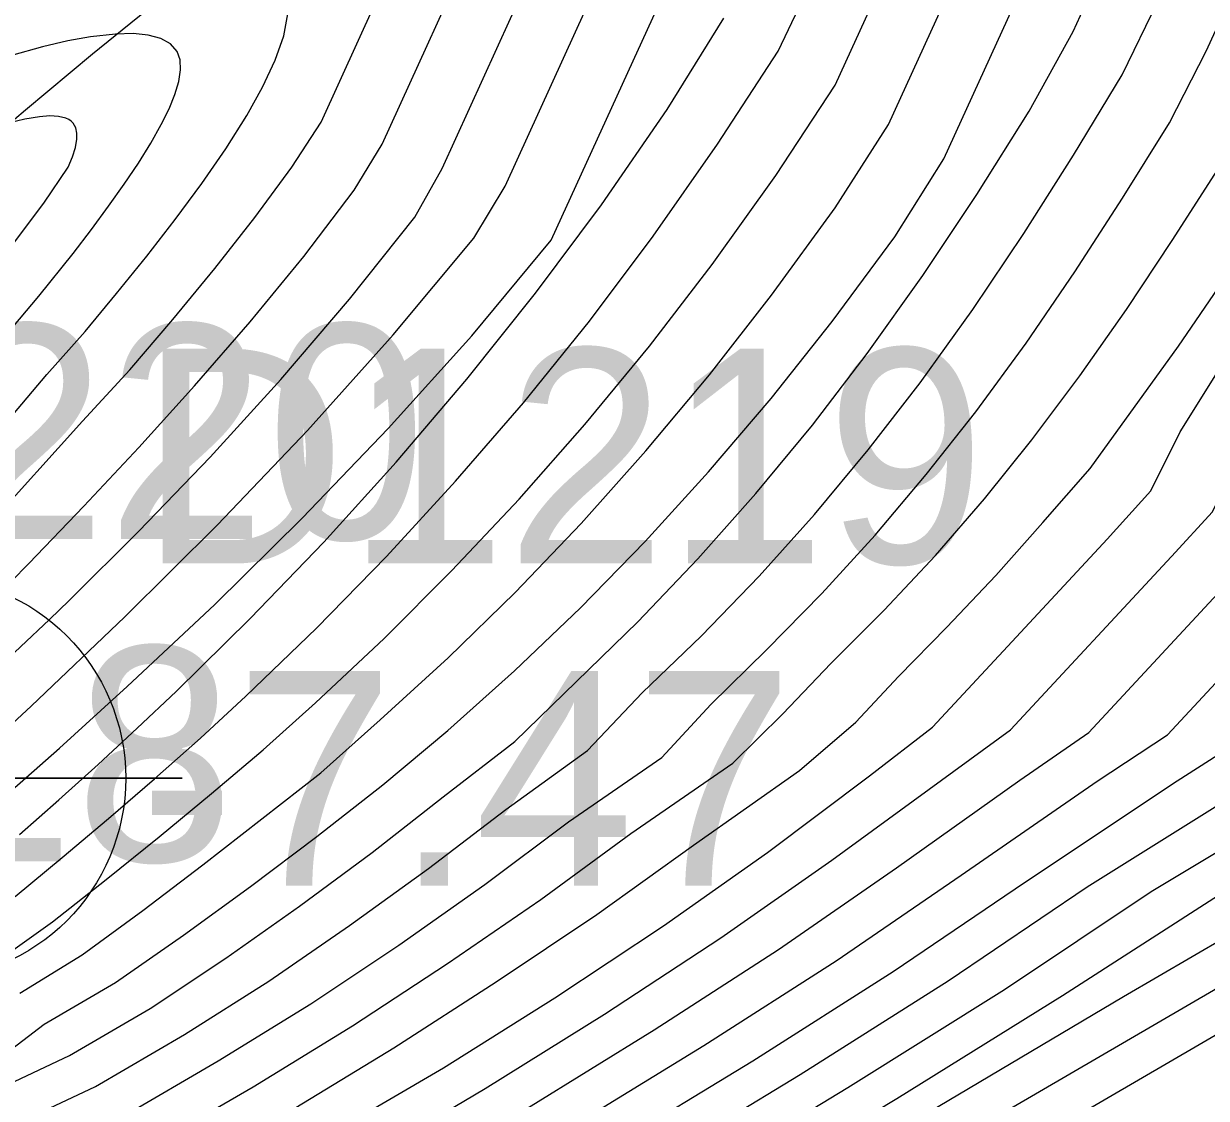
# Model space of a CAD drawing. Extents: x 2356077 to 2359823, y 225951 to 227822.
# Drawn here: x 2357594.88 to 2357608.65, y 226768.26 to 226780.77 of the extents above; entities that cross this region are included whole.
import ezdxf

# ---------------------------------------------------------------- set-up
doc = ezdxf.new("R2010")
doc.units = 0
for name, color, linetype in [('DTM Contours Major', 7, 'Continuous'), ('DTM Contours Minor', 7, 'Continuous'), ('Exist DTM Breakline', 7, 'Continuous'), ('Exist DTM Breakline Underwater', 7, 'Continuous'), ('Exist DTM Drainline', 7, 'Continuous'), ('Exist DTM Drainline Cogo Elevation', 7, 'Continuous'), ('Exist DTM Drainline Cogo Number', 7, 'Continuous'), ('Exist DTM Regular Point Underwater CELL', 7, 'Continuous'), ('Exist DTM Regular Point Underwater Cogo Elevation', 7, 'Continuous'), ('Exist DTM Regular Point Underwater Cogo Number', 7, 'Continuous')]:
    doc.layers.add(name, color=color, linetype=linetype)

msp = doc.modelspace()

# ---------------------------------------------------------------- linework, layer by layer
at = {"layer": 'DTM Contours Major'}
for points in [[(2357594.421, 226768.29), (2357595.418, 226768.76), (2357596.356, 226769.307), (2357597.239, 226769.891), (2357598.096, 226770.497), (2357598.94, 226771.121), (2357599.768, 226771.768), (2357600.602, 226772.413), (2357602.031, 226773.807), (2357602.729, 226774.537), (2357603.406, 226775.299), (2357604.063, 226776.095), (2357604.701, 226776.926), (2357605.349, 226777.836), (2357605.978, 226778.779), (2357606.586, 226779.747), (2357607.096, 226780.674), (2357608.419, 226783.563)], [(2357594.614, 226762.7), (2357596.775, 226764.366), (2357598.787, 226765.463), (2357602.161, 226767.466), (2357603.922, 226768.537), (2357605.644, 226769.628), (2357607.26, 226770.72), (2357610.053, 226772.468), (2357611.539, 226774.066), (2357611.743, 226774.462), (2357612.131, 226775.315), (2357612.39, 226775.735), (2357612.928, 226776.546), (2357613.511, 226777.429), (2357613.817, 226777.873), (2357614.141, 226778.317), (2357614.487, 226778.76), (2357614.861, 226779.201), (2357615.253, 226779.795), (2357617.326, 226783.071), (2357618.969, 226783.355)], [(2357594.469, 226774.921), (2357595.57, 226776.14), (2357596.118, 226776.739), (2357596.621, 226777.324), (2357597.111, 226777.916), (2357597.576, 226778.508), (2357598.007, 226779.096), (2357598.346, 226779.619), (2357599.198, 226781.49), (2357599.2, 226781.839), (2357599.087, 226782.118), (2357598.813, 226782.349), (2357598.331, 226782.456), (2357595.839, 226782.337), (2357595.752, 226782.327), (2357595.201, 226782.202), (2357594.836, 226782.107)], [(2357592.558, 226763.985), (2357595.598, 226766.328), (2357596.992, 226766.996), (2357599.771, 226768.614), (2357601.067, 226769.43), (2357602.332, 226770.266), (2357603.539, 226771.122), (2357604.728, 226772.015), (2357605.459, 226772.581), (2357606.44, 226773.63), (2357607.493, 226774.769), (2357608.002, 226775.329), (2357608.342, 226776.016), (2357608.757, 226776.68), (2357609.148, 226777.365), (2357609.522, 226778.072), (2357609.883, 226778.8), (2357610.236, 226779.551), (2357610.615, 226780.387), (2357611.39, 226782.128)], [(2357594.834, 226771.33), (2357595.294, 226771.735), (2357595.751, 226772.147), (2357596.207, 226772.566), (2357596.661, 226772.995), (2357597.522, 226773.843), (2357598.377, 226774.734), (2357599.219, 226775.663), (2357600.043, 226776.629), (2357600.841, 226777.628), (2357601.608, 226778.658), (2357602.372, 226779.766), (2357603.033, 226780.831)], [(2357596.669, 226761.415), (2357597.953, 226762.403), (2357600.463, 226764.128), (2357602.117, 226765.134), (2357613.599, 226771.819), (2357614.33, 226772.306), (2357614.823, 226772.579), (2357614.815, 226772.609), (2357615.329, 226772.894), (2357615.74, 226773.113), (2357616.143, 226773.315), (2357616.335, 226773.563), (2357616.524, 226773.606), (2357616.713, 226773.709), (2357617.057, 226773.734), (2357617.398, 226773.886), (2357617.769, 226774.059)]]:
    msp.add_lwpolyline(points, dxfattribs=at)
at = {"layer": 'DTM Contours Minor'}
for points in [[(2357592.147, 226764.242), (2357595.363, 226766.72), (2357596.665, 226767.342), (2357597.963, 226768.098), (2357599.193, 226768.848), (2357600.385, 226769.615), (2357601.553, 226770.401), (2357602.678, 226771.207), (2357603.914, 226772.077), (2357604.569, 226772.636), (2357605.067, 226773.171), (2357605.626, 226773.744), (2357606.197, 226774.343), (2357606.745, 226774.96), (2357607.294, 226775.588), (2357608.325, 226777.014), (2357608.837, 226777.762), (2357609.347, 226778.538), (2357609.778, 226779.3), (2357612.074, 226784.293), (2357612.701, 226785.293), (2357617.262, 226792.499)], [(2357591.736, 226764.499), (2357595.127, 226767.112), (2357596.336, 226767.687), (2357597.554, 226768.396), (2357598.712, 226769.104), (2357599.818, 226769.829), (2357600.903, 226770.575), (2357601.951, 226771.343), (2357603.136, 226772.16), (2357603.72, 226772.733), (2357604.278, 226773.321), (2357604.899, 226773.939), (2357605.494, 226774.578), (2357606.066, 226775.238), (2357606.618, 226775.921), (2357607.175, 226776.668), (2357607.718, 226777.441), (2357608.251, 226778.242), (2357608.78, 226779.07), (2357609.21, 226779.87), (2357611.66, 226785.197), (2357612.282, 226786.22), (2357615.166, 226790.776)], [(2357591.324, 226764.756), (2357594.892, 226767.505), (2357596.02, 226768.038), (2357597.149, 226768.696), (2357598.225, 226769.359), (2357599.249, 226770.043), (2357600.252, 226770.748), (2357601.225, 226771.477), (2357602.31, 226772.228), (2357602.883, 226772.844), (2357603.528, 226773.478), (2357604.172, 226774.133), (2357604.792, 226774.813), (2357605.389, 226775.518), (2357605.965, 226776.25), (2357606.549, 226777.049), (2357607.117, 226777.877), (2357607.672, 226778.733), (2357608.22, 226779.613), (2357608.646, 226780.445), (2357611.239, 226786.085), (2357611.842, 226787.113), (2357613.957, 226790.454)], [(2357594.656, 226767.897), (2357595.719, 226768.399), (2357596.756, 226769.003), (2357597.738, 226769.624), (2357598.676, 226770.27), (2357599.597, 226770.934), (2357600.496, 226771.622), (2357601.446, 226772.31), (2357602.082, 226772.978), (2357602.774, 226773.643), (2357603.443, 226774.335), (2357604.089, 226775.055), (2357604.713, 226775.805), (2357605.316, 226776.586), (2357605.929, 226777.439), (2357606.523, 226778.324), (2357607.102, 226779.235), (2357607.669, 226780.168), (2357608.083, 226781.025), (2357610.802, 226786.939), (2357611.358, 226787.936), (2357612.361, 226789.52), (2357612.626, 226790.01), (2357612.657, 226790.374)], [(2357594.515, 226771.646), (2357595.3, 226772.337), (2357596.089, 226773.051), (2357597.108, 226774.008), (2357598.125, 226775.01), (2357599.126, 226776.054), (2357600.098, 226777.134), (2357601.025, 226778.246), (2357602.207, 226780.835), (2357603.904, 226784.561), (2357603.921, 226785.468), (2357602.751, 226785.786), (2357594.348, 226785.385)], [(2357594.755, 226772.623), (2357594.972, 226772.825), (2357596.062, 226773.863), (2357597.139, 226774.934), (2357598.186, 226776.03), (2357599.186, 226777.145), (2357600.123, 226778.271), (2357600.488, 226778.876), (2357602.784, 226783.917), (2357602.712, 226784.631), (2357601.827, 226784.962), (2357594.738, 226784.624)], [(2357594.508, 226773.196), (2357595.184, 226773.833), (2357595.414, 226774.055), (2357596.226, 226774.862), (2357597.053, 226775.722), (2357597.876, 226776.624), (2357598.677, 226777.558), (2357599.436, 226778.514), (2357599.754, 226779.08), (2357601.663, 226783.272), (2357601.504, 226783.793), (2357600.902, 226784.139), (2357594.952, 226783.853), (2357594.824, 226783.831)], [(2357594.592, 226769.868), (2357595.221, 226770.314), (2357595.844, 226770.808), (2357596.461, 226771.304), (2357597.072, 226771.809), (2357597.671, 226772.314), (2357598.28, 226772.862), (2357599.078, 226773.611), (2357599.869, 226774.401), (2357600.649, 226775.231), (2357601.416, 226776.102), (2357602.166, 226777.013), (2357602.897, 226777.963), (2357603.639, 226779), (2357604.33, 226780.048), (2357606.174, 226784.092)], [(2357594.841, 226769.485), (2357595.564, 226769.929), (2357596.271, 226770.448), (2357596.971, 226770.976), (2357598.341, 226772.049), (2357599.033, 226772.664), (2357599.823, 226773.385), (2357600.603, 226774.148), (2357601.371, 226774.951), (2357602.126, 226775.795), (2357602.866, 226776.681), (2357603.589, 226777.607), (2357604.327, 226778.621), (2357604.949, 226779.592), (2357606.774, 226783.593)], [(2357594.325, 226773.857), (2357594.944, 226774.484), (2357595.585, 226775.151), (2357596.224, 226775.835), (2357596.874, 226776.553), (2357597.519, 226777.297), (2357598.143, 226778.057), (2357598.732, 226778.826), (2357599.056, 226779.362), (2357600.225, 226781.928), (2357600.45, 226782.572), (2357600.295, 226782.956), (2357599.906, 226783.267), (2357598.957, 226783.266), (2357595.347, 226783.093), (2357594.891, 226782.982), (2357594.411, 226782.85)], [(2357594.31, 226768.503), (2357595.122, 226769.124), (2357595.954, 226769.609), (2357596.743, 226770.161), (2357597.524, 226770.725), (2357598.298, 226771.306), (2357599.063, 226771.909), (2357599.819, 226772.541), (2357600.597, 226773.235), (2357601.363, 226773.968), (2357602.116, 226774.74), (2357602.856, 226775.551), (2357603.582, 226776.404), (2357604.293, 226777.299), (2357605.023, 226778.283), (2357605.593, 226779.191), (2357607.361, 226783.066)], [(2357594.757, 226776.213), (2357595.154, 226776.684), (2357595.599, 226777.184), (2357595.964, 226777.624), (2357596.316, 226778.059), (2357596.649, 226778.488), (2357596.957, 226778.905), (2357597.236, 226779.309), (2357597.48, 226779.697), (2357597.665, 226780.028), (2357597.811, 226780.339), (2357597.911, 226780.624), (2357597.96, 226780.879), (2357597.951, 226781.1), (2357597.879, 226781.281), (2357597.711, 226781.436), (2357597.462, 226781.537), (2357597.145, 226781.59), (2357596.773, 226781.6), (2357596.358, 226781.572), (2357595.914, 226781.511), (2357595.549, 226781.442), (2357595.175, 226781.359), (2357594.778, 226781.255)], [(2357594.787, 226770.61), (2357595.333, 226771.062), (2357595.873, 226771.517), (2357596.408, 226771.98), (2357596.941, 226772.452), (2357597.471, 226772.939), (2357598.292, 226773.732), (2357599.107, 226774.566), (2357599.911, 226775.441), (2357600.7, 226776.354), (2357601.468, 226777.305), (2357602.212, 226778.292), (2357602.96, 226779.362), (2357603.665, 226780.447), (2357604.108, 226781.378)], [(2357595.025, 226762.443), (2357597.011, 226763.973), (2357599.095, 226765.162), (2357602.617, 226767.259), (2357604.476, 226768.385), (2357606.297, 226769.529), (2357608.006, 226770.667), (2357610.977, 226772.45), (2357612.242, 226773.811), (2357612.427, 226774.149), (2357612.764, 226774.889), (2357613.017, 226775.245), (2357614.09, 226776.658), (2357614.377, 226777.021), (2357614.96, 226777.72), (2357615.121, 226777.999), (2357617.215, 226781.306), (2357618.737, 226781.442)], [(2357592.969, 226763.728), (2357595.834, 226765.935), (2357597.369, 226766.68), (2357598.825, 226767.527), (2357600.255, 226768.377), (2357601.643, 226769.242), (2357602.998, 226770.128), (2357604.289, 226771.031), (2357606.367, 226772.548), (2357608.244, 226774.566), (2357608.718, 226775.085), (2357609.03, 226775.725), (2357609.428, 226776.336), (2357609.805, 226776.963), (2357610.164, 226777.606), (2357610.511, 226778.267), (2357610.851, 226778.946), (2357611.216, 226779.698), (2357611.96, 226781.257)], [(2357593.38, 226763.471), (2357596.069, 226765.543), (2357597.785, 226766.386), (2357599.265, 226767.255), (2357600.74, 226768.141), (2357602.221, 226769.056), (2357603.668, 226769.991), (2357605.042, 226770.942), (2357606.478, 226771.962), (2357607.279, 226772.517), (2357609.431, 226774.834), (2357609.7, 226775.426), (2357610.064, 226775.992), (2357610.419, 226776.562), (2357610.757, 226777.145), (2357611.084, 226777.741), (2357611.403, 226778.35), (2357612.446, 226780.411), (2357612.813, 226781.122)], [(2357594.203, 226762.957), (2357596.54, 226764.758), (2357598.474, 226765.77), (2357601.7, 226767.681), (2357603.371, 226768.697), (2357605.005, 226769.735), (2357606.545, 226770.78), (2357608.308, 226771.955), (2357609.115, 226772.47), (2357610.84, 226774.325), (2357611.066, 226774.791), (2357611.291, 226775.286), (2357611.598, 226775.75), (2357611.895, 226776.214), (2357612.18, 226776.684), (2357612.459, 226777.16), (2357613.059, 226778.208), (2357613.368, 226778.741), (2357613.691, 226779.277), (2357614.032, 226779.816), (2357614.396, 226780.356), (2357615.005, 226781.174)], [(2357593.791, 226763.214), (2357596.305, 226765.15), (2357598.156, 226766.085), (2357599.659, 226766.976), (2357601.223, 226767.909), (2357602.798, 226768.874), (2357604.339, 226769.86), (2357605.796, 226770.858), (2357607.378, 226771.95), (2357608.195, 226772.491), (2357610.138, 226774.581), (2357610.384, 226775.111), (2357610.683, 226775.643), (2357611.016, 226776.158), (2357611.333, 226776.682), (2357611.638, 226777.214), (2357611.936, 226777.756), (2357612.908, 226779.573), (2357613.252, 226780.195), (2357613.614, 226780.823)], [(2357594.609, 226777.06), (2357595.062, 226777.593), (2357595.46, 226778.09), (2357595.674, 226778.37), (2357595.873, 226778.64), (2357596.055, 226778.899), (2357596.22, 226779.144), (2357596.364, 226779.376), (2357596.486, 226779.593), (2357596.576, 226779.774), (2357596.644, 226779.941), (2357596.69, 226780.093), (2357596.711, 226780.228), (2357596.705, 226780.345), (2357596.67, 226780.443), (2357596.594, 226780.531), (2357596.48, 226780.594), (2357596.334, 226780.633), (2357596.157, 226780.65), (2357595.954, 226780.645), (2357595.664, 226780.613), (2357595.399, 226780.565), (2357595.103, 226780.496), (2357594.744, 226780.396)], [(2357593.377, 226776.366), (2357595.119, 226778.678), (2357595.402, 226779.096), (2357595.452, 226779.217), (2357595.486, 226779.325), (2357595.504, 226779.42), (2357595.505, 226779.493), (2357595.491, 226779.555), (2357595.462, 226779.606), (2357595.438, 226779.629), (2357595.409, 226779.649), (2357595.374, 226779.665), (2357595.291, 226779.685), (2357595.188, 226779.691), (2357595.069, 226779.682), (2357594.899, 226779.654), (2357594.705, 226779.607)], [(2357595.436, 226762.186), (2357597.246, 226763.581), (2357599.413, 226764.875), (2357601.178, 226765.936), (2357603.084, 226767.075), (2357605.045, 226768.259), (2357606.972, 226769.457), (2357608.843, 226770.658), (2357611.285, 226772.08), (2357611.399, 226772.274), (2357612.097, 226772.644), (2357612.937, 226773.547), (2357613.105, 226773.823), (2357613.383, 226774.432), (2357613.623, 226774.72), (2357614.608, 226775.843), (2357614.862, 226776.123), (2357615.118, 226776.396), (2357615.299, 226776.633), (2357615.403, 226776.855), (2357616.716, 226778.93), (2357617.75, 226779.091)], [(2357595.847, 226761.929), (2357597.482, 226763.188), (2357599.677, 226764.587), (2357601.483, 226765.701), (2357605.527, 226768.167), (2357607.684, 226769.447), (2357612.876, 226772.471), (2357613.72, 226773.378), (2357613.923, 226773.802), (2357614.184, 226774.219), (2357614.971, 226774.898), (2357615.348, 226775.214), (2357615.585, 226775.554), (2357616.666, 226777.262), (2357617.476, 226777.275), (2357617.897, 226777.588)], [(2357596.258, 226761.672), (2357597.717, 226762.796), (2357600.049, 226764.357), (2357601.913, 226765.524), (2357603.928, 226766.724), (2357613.275, 226772.166), (2357613.337, 226772.271), (2357613.853, 226772.511), (2357614.302, 226772.994), (2357614.499, 226773.25), (2357614.594, 226773.461), (2357614.894, 226773.685), (2357615.503, 226774.108), (2357615.791, 226774.299), (2357616.4, 226775.254), (2357616.596, 226775.564), (2357617.125, 226775.464), (2357617.421, 226775.656), (2357618.844, 226775.759)]]:
    msp.add_lwpolyline(points, dxfattribs=at)
at = {"layer": 'Exist DTM Breakline'}
msp.add_spline([(2357603.707, 226758.395), (2357634.69, 226779.787), (2357686.009, 226803.72), (2357722.082, 226854.21), (2357734.02, 226881.496)], degree=3, dxfattribs=at)
at = {"layer": 'Exist DTM Breakline Underwater'}
for points in [[(2357599.673, 226759.537), (2357632.912, 226785.572), (2357686.254, 226809.636), (2357716.995, 226856.561), (2357730.688, 226885.555)], [(2357556.564, 226758.637), (2357564.307, 226781.559), (2357585.412, 226809.405), (2357614.858, 226803.405), (2357668.761, 226835.297), (2357689.369, 226869.515)]]:
    msp.add_spline(points, degree=3, dxfattribs=at)
at = {"layer": 'Exist DTM Drainline'}
msp.add_spline([(2357699.586, 226858.192), (2357670.366, 226820.782), (2357623.327, 226796.892), (2357587.218, 226772.268), (2357568.803, 226744.252), (2357555.19, 226717.62), (2357555.017, 226695.126), (2357553.473, 226672.759), (2357563.697, 226642.736), (2357576.526, 226627.993), (2357663.798, 226499.169), (2357732.721, 226415.647), (2357803.211, 226342.215), (2357874.586, 226264.309)], degree=3, dxfattribs=at)
at = {"layer": 'Exist DTM Regular Point Underwater CELL'}
msp.add_lwpolyline([(2357593.728, 226774.985), (2357593.728, 226768.985), (2357593.728, 226771.985), (2357596.728, 226771.985), (2357590.728, 226771.985)], dxfattribs=at)
msp.add_circle((2357593.728, 226771.985), 2.344, dxfattribs=at)

# ---------------------------------------------------------------- texts
at = {"layer": 'Exist DTM Drainline Cogo Elevation'}
msp.add_text('-9.18', height=2.5, dxfattribs=at).set_placement((2357589.718, 226771.018))
at = {"layer": 'Exist DTM Drainline Cogo Number'}
msp.add_text('D1220', height=2.5, dxfattribs=at).set_placement((2357589.718, 226774.768))
at = {"layer": 'Exist DTM Regular Point Underwater Cogo Elevation'}
msp.add_text('-7.47', height=2.5, dxfattribs=at).set_placement((2357596.228, 226770.735))
at = {"layer": 'Exist DTM Regular Point Underwater Cogo Number'}
msp.add_text('D1219', height=2.5, dxfattribs=at).set_placement((2357596.228, 226774.485))

doc.saveas('drawing.dxf')
